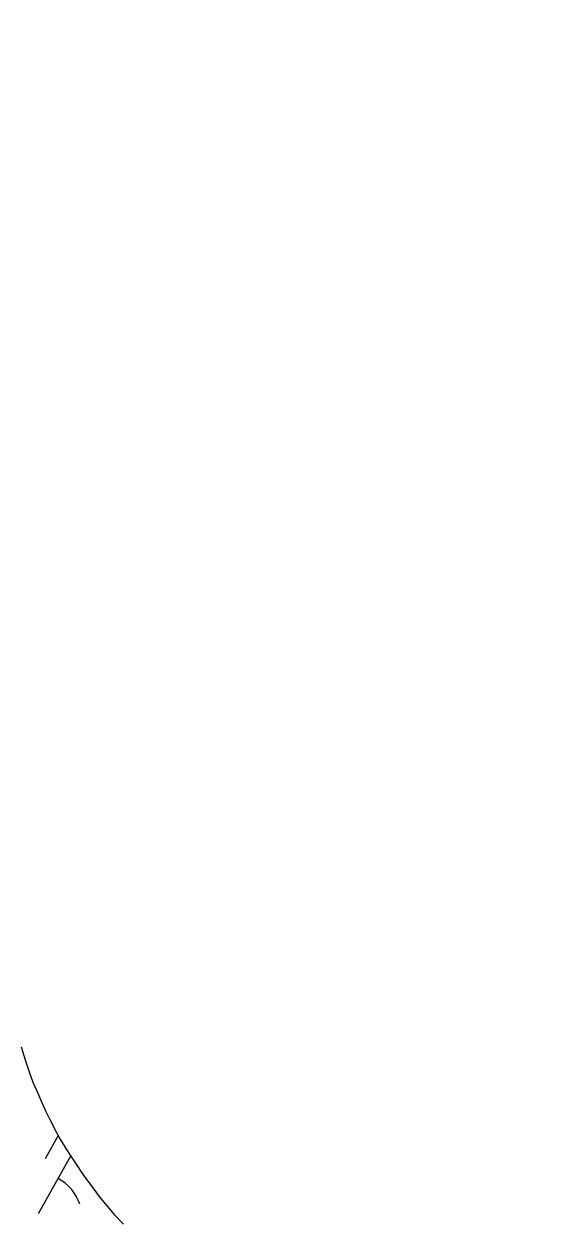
# Model space of a CAD drawing. Extents: x 3913936 to 3933962, y 195330 to 217741.
# Drawn here: x 3925075.3 to 3925274.5, y 200050 to 200494.7 of the extents above; entities that cross this region are included whole.
import ezdxf

# ---------------------------------------------------------------- set-up
doc = ezdxf.new("R2010")
doc.units = 0
for name, color, linetype in [('V-GRID-MAJR', 7, 'Continuous'), ('V-TOPO-SHOR', 7, 'Continuous'), ('V-WETL-SWMP', 7, 'Continuous')]:
    doc.layers.add(name, color=color, linetype=linetype)

msp = doc.modelspace()

# ---------------------------------------------------------------- linework, layer by layer
at = {"layer": 'V-GRID-MAJR'}
msp.add_spline([(3925365.98, 197364.03), (3925326.04, 199633.54), (3925219.37, 205693.59), (3925112.71, 211753.63), (3925058.21, 214849.94)], degree=3, dxfattribs=at)
at = {"layer": 'V-TOPO-SHOR'}
msp.add_lwpolyline([(3925074.3, 200115.43), (3925075.78, 200110.53), (3925077.25, 200106.15), (3925078.62, 200102.29), (3925080.09, 200099.06), (3925081.77, 200094.99), (3925083.45, 200091.34), (3925084.92, 200088.42), (3925087.33, 200083.63), (3925088.91, 200080.92), (3925091.43, 200076.64), (3925094.15, 200072.58), (3925097.29, 200067.89), (3925100.86, 200063.1), (3925103.58, 200059.35), (3925105.57, 200057.06), (3925108.82, 200053.21), (3925112.17, 200049.67)], dxfattribs=at)
at = {"layer": 'V-WETL-SWMP'}
for p, q in [((3925074.3, 200115.43), (3925075.78, 200110.53)), ((3925075.78, 200110.53), (3925077.25, 200106.15)), ((3925077.25, 200106.15), (3925078.62, 200102.29)), ((3925078.62, 200102.29), (3925080.09, 200099.06)), ((3925080.09, 200099.06), (3925081.77, 200094.99)), ((3925081.77, 200094.99), (3925083.45, 200091.34)), ((3925083.45, 200091.34), (3925084.92, 200088.42)), ((3925084.92, 200088.42), (3925087.33, 200083.63)), ((3925088.02, 200082.45), (3925083.17, 200073.83)), ((3925087.33, 200083.63), (3925088.91, 200080.92)), ((3925088.91, 200080.92), (3925091.43, 200076.64)), ((3925091.43, 200076.64), (3925094.15, 200072.58)), ((3925092.61, 200074.88), (3925080.59, 200053.49)), ((3925094.15, 200072.58), (3925097.29, 200067.89)), ((3925097.29, 200067.89), (3925100.86, 200063.1)), ((3925100.86, 200063.1), (3925103.58, 200059.35)), ((3925103.58, 200059.35), (3925105.57, 200057.06)), ((3925105.57, 200057.06), (3925108.82, 200053.21)), ((3925108.82, 200053.21), (3925112.17, 200049.67))]:
    msp.add_line(p, q, dxfattribs=at)
msp.add_arc((3925079.51, 200051.09), 17.62, 19.8861, 61.4297, dxfattribs=at)

doc.saveas('drawing.dxf')
